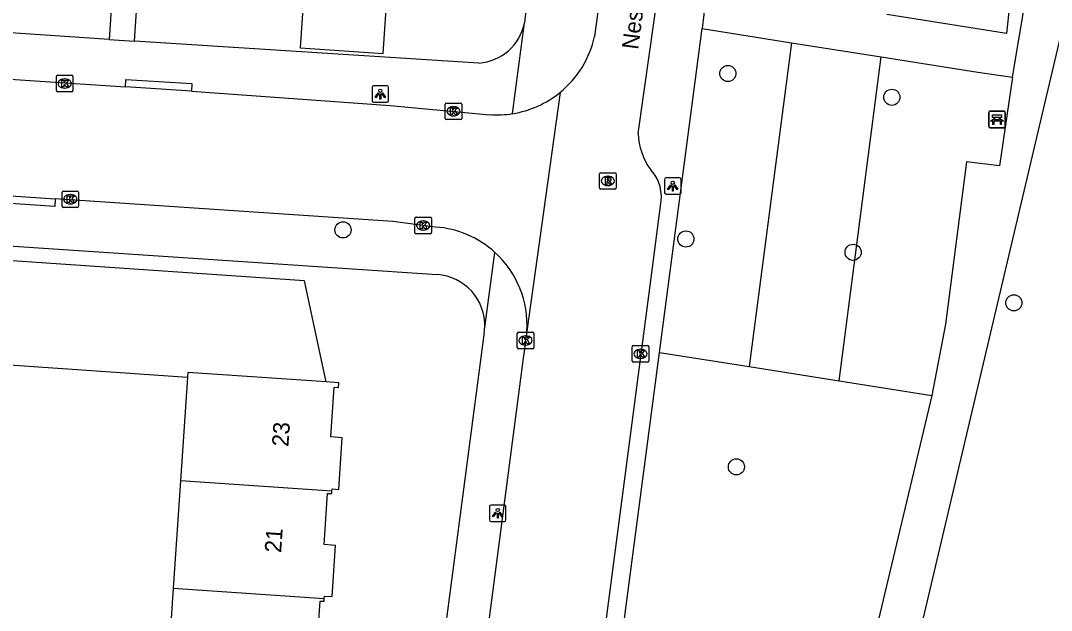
# Model space of a CAD drawing. Extents: x 161848 to 162726, y 385382 to 386521.
# Drawn here: x 162217.7 to 162280.1, y 386252.3 to 386288 of the extents above; entities that cross this region are included whole.
import ezdxf

# ---------------------------------------------------------------- set-up
doc = ezdxf.new("R2010")
doc.units = 0
for name, color, linetype in [('IMGEO_Bank', 7, 'Continuous'), ('IMGEO_Boom', 7, 'Continuous'), ('IMGEO_Groenvoorziening', 7, 'Continuous'), ('IMGEO_Kolk', 7, 'Continuous'), ('IMGEO_Lichtpunt', 7, 'Continuous'), ('IMGEO_Openbare_ruimte_label', 7, 'Continuous'), ('IMGEO_Pand', 7, 'Continuous'), ('IMGEO_Pand_nummerreeks', 7, 'Continuous'), ('IMGEO_Rijbaan_lokaal_open', 7, 'Continuous'), ('IMGEO_Rioolput', 7, 'Continuous'), ('IMGEO_Voetpad_halfverhard', 7, 'Continuous'), ('IMGEO_Voetpad_open', 7, 'Continuous')]:
    doc.layers.add(name, color=color, linetype=linetype)

msp = doc.modelspace()

# ---------------------------------------------------------------- linework, layer by layer
at = {"layer": 'IMGEO_Bank'}
for p, q in [((162276.289, 386281.633), (162276.289, 386282.474)), ((162276.289, 386282.474), (162276.289, 386281.633)), ((162276.364, 386282.558), (162277.205, 386282.558)), ((162277.205, 386282.558), (162276.364, 386282.558)), ((162277.289, 386282.483), (162277.289, 386281.642)), ((162277.289, 386281.642), (162277.289, 386282.483)), ((162276.986, 386281.956), (162276.593, 386281.956)), ((162276.598, 386282.064), (162276.598, 386282.17)), ((162276.642, 386282.17), (162276.642, 386282.064)), ((162276.93, 386282.176), (162276.648, 386282.176)), ((162276.648, 386282.058), (162276.93, 386282.058)), ((162276.936, 386282.064), (162276.936, 386282.17)), ((162276.98, 386282.17), (162276.98, 386282.064)), ((162277.214, 386281.558), (162276.373, 386281.558)), ((162276.373, 386281.558), (162277.214, 386281.558))]:
    msp.add_line(p, q, dxfattribs=at)
for points in [[(162276.536, 386281.956), (162276.394, 386281.956), (162276.506, 386282.058), (162276.592, 386282.058)], [(162276.592, 386282.176), (162276.506, 386282.176), (162276.506, 386282.337), (162277.069, 386282.337), (162277.069, 386282.176), (162276.986, 386282.176)], [(162276.586, 386281.949), (162276.586, 386281.742), (162276.543, 386281.742), (162276.543, 386281.949)], [(162276.986, 386282.058), (162277.069, 386282.058), (162277.181, 386281.956), (162277.042, 386281.956)], [(162277.036, 386281.949), (162277.036, 386281.742), (162276.992, 386281.742), (162276.992, 386281.949)]]:
    msp.add_lwpolyline(points, dxfattribs=at)
for centre, radius, start, end in [((162276.367, 386282.48), 0.0779, 92.4484, 184.28452), ((162276.367, 386282.48), 0.0779, 92.4484, 184.28452), ((162277.211, 386282.48), 0.0779, 2.4484, 94.28452), ((162277.211, 386282.48), 0.0779, 2.4484, 94.28452), ((162276.536, 386281.949), 0.00671, 2.89567, 87.10433), ((162276.593, 386281.949), 0.00671, 92.89567, 177.10433), ((162276.591, 386282.169), 0.00671, 2.89567, 87.10433), ((162276.591, 386282.065), 0.00671, 272.89567, 357.10433), ((162276.648, 386282.169), 0.00671, 92.89567, 177.10433), ((162276.648, 386282.065), 0.00671, 182.89567, 267.10433), ((162276.93, 386282.169), 0.00671, 2.89567, 87.10433), ((162276.93, 386282.065), 0.00671, 272.89567, 357.10433), ((162276.987, 386282.169), 0.00671, 92.89567, 177.10433), ((162276.987, 386282.065), 0.00671, 182.89567, 267.10433), ((162276.985, 386281.949), 0.00671, 2.89567, 87.10433), ((162277.042, 386281.949), 0.00671, 92.89567, 177.10433), ((162276.367, 386281.636), 0.0779, 182.4484, 274.28452), ((162276.367, 386281.636), 0.0779, 182.4484, 274.28452), ((162277.211, 386281.636), 0.0779, 272.4484, 4.28452), ((162277.211, 386281.636), 0.0779, 272.4484, 4.28452)]:
    msp.add_arc(centre, radius, start, end, dxfattribs=at)
at = {"layer": 'IMGEO_Boom'}
for centre in [(162260.496, 386284.84), (162270.421, 386283.4), (162237.198, 386275.367), (162257.952, 386274.816), (162268.075, 386274.013), (162277.806, 386270.951), (162261.012, 386261.016)]:
    msp.add_circle(centre, 0.489, dxfattribs=at)
at = {"layer": 'IMGEO_Groenvoorziening'}
for points in [[(162264.344, 386286.706), (162261.792, 386267.088)], [(162267.226, 386266.226), (162269.778, 386285.846)], [(162256.358, 386267.95), (162261.792, 386267.088)], [(162261.792, 386267.088), (162267.226, 386266.226)], [(162267.226, 386266.226), (162272.842, 386265.336)]]:
    msp.add_lwpolyline(points, dxfattribs=at)
at = {"layer": 'IMGEO_Kolk'}
for p, q in [((162219.85, 386283.807), (162219.85, 386284.659)), ((162219.925, 386284.733), (162220.777, 386284.733)), ((162220.338, 386284.513), (162220.363, 386284.513)), ((162220.851, 386284.659), (162220.851, 386283.807)), ((162220.777, 386283.733), (162219.925, 386283.733)), ((162220.361, 386283.953), (162220.336, 386283.953)), ((162243.458, 386283.05), (162244.31, 386283.05)), ((162243.383, 386282.124), (162243.383, 386282.976)), ((162243.871, 386282.83), (162243.896, 386282.83)), ((162244.384, 386282.976), (162244.384, 386282.124)), ((162244.31, 386282.05), (162243.458, 386282.05)), ((162243.894, 386282.27), (162243.869, 386282.27)), ((162220.187, 386276.796), (162220.187, 386277.648)), ((162220.262, 386277.722), (162221.114, 386277.722)), ((162220.675, 386277.502), (162220.7, 386277.502)), ((162221.188, 386277.648), (162221.188, 386276.796)), ((162220.698, 386276.942), (162220.673, 386276.942)), ((162221.114, 386276.722), (162220.262, 386276.722)), ((162241.551, 386275.21), (162241.551, 386276.062)), ((162241.626, 386276.136), (162242.478, 386276.136)), ((162242.039, 386275.916), (162242.064, 386275.916)), ((162242.552, 386276.062), (162242.552, 386275.21)), ((162242.478, 386275.136), (162241.626, 386275.136)), ((162242.062, 386275.356), (162242.037, 386275.356)), ((162247.748, 386268.245), (162247.748, 386269.097)), ((162247.823, 386269.171), (162248.675, 386269.171)), ((162248.236, 386268.951), (162248.261, 386268.951)), ((162248.749, 386269.097), (162248.749, 386268.245)), ((162248.675, 386268.171), (162247.823, 386268.171)), ((162248.259, 386268.391), (162248.234, 386268.391)), ((162254.708, 386267.434), (162254.708, 386268.286)), ((162254.783, 386268.36), (162255.635, 386268.36)), ((162255.196, 386268.14), (162255.221, 386268.14)), ((162255.709, 386268.286), (162255.709, 386267.434)), ((162255.219, 386267.58), (162255.194, 386267.58)), ((162255.635, 386267.36), (162254.783, 386267.36))]:
    msp.add_line(p, q, dxfattribs=at)
for points in [[(162219.85, 386283.807), (162219.85, 386284.659)], [(162219.925, 386284.733), (162220.777, 386284.733)], [(162220.171, 386284.433), (162220.294, 386284.433), (162220.294, 386284.282), (162220.424, 386284.433), (162220.588, 386284.433), (162220.442, 386284.282), (162220.595, 386284.033), (162220.443, 386284.033), (162220.358, 386284.197), (162220.294, 386284.13), (162220.294, 386284.033), (162220.171, 386284.033), (162220.171, 386284.433)], [(162220.851, 386284.659), (162220.851, 386283.807)], [(162220.777, 386283.733), (162219.925, 386283.733)], [(162243.458, 386283.05), (162244.31, 386283.05)], [(162243.383, 386282.124), (162243.383, 386282.976)], [(162243.704, 386282.75), (162243.827, 386282.75), (162243.827, 386282.599), (162243.957, 386282.75), (162244.121, 386282.75), (162243.975, 386282.599), (162244.128, 386282.35), (162243.976, 386282.35), (162243.891, 386282.514), (162243.827, 386282.447), (162243.827, 386282.35), (162243.704, 386282.35), (162243.704, 386282.75)], [(162244.384, 386282.976), (162244.384, 386282.124)], [(162244.31, 386282.05), (162243.458, 386282.05)], [(162220.187, 386276.796), (162220.187, 386277.648)], [(162220.262, 386277.722), (162221.114, 386277.722)], [(162220.508, 386277.422), (162220.631, 386277.422), (162220.631, 386277.271), (162220.761, 386277.422), (162220.925, 386277.422), (162220.779, 386277.271), (162220.932, 386277.022), (162220.78, 386277.022), (162220.695, 386277.186), (162220.631, 386277.119), (162220.631, 386277.022), (162220.508, 386277.022), (162220.508, 386277.422)], [(162221.188, 386277.648), (162221.188, 386276.796)], [(162221.114, 386276.722), (162220.262, 386276.722)], [(162241.551, 386275.21), (162241.551, 386276.062)], [(162241.626, 386276.136), (162242.478, 386276.136)], [(162241.872, 386275.836), (162241.995, 386275.836), (162241.995, 386275.685), (162242.125, 386275.836), (162242.289, 386275.836), (162242.143, 386275.685), (162242.296, 386275.436), (162242.144, 386275.436), (162242.059, 386275.6), (162241.995, 386275.533), (162241.995, 386275.436), (162241.872, 386275.436), (162241.872, 386275.836)], [(162242.552, 386276.062), (162242.552, 386275.21)], [(162242.478, 386275.136), (162241.626, 386275.136)], [(162247.748, 386268.245), (162247.748, 386269.097)], [(162247.823, 386269.171), (162248.675, 386269.171)], [(162248.069, 386268.871), (162248.192, 386268.871), (162248.192, 386268.72), (162248.322, 386268.871), (162248.486, 386268.871), (162248.34, 386268.72), (162248.493, 386268.471), (162248.341, 386268.471), (162248.256, 386268.635), (162248.192, 386268.568), (162248.192, 386268.471), (162248.069, 386268.471), (162248.069, 386268.871)], [(162248.749, 386269.097), (162248.749, 386268.245)], [(162248.675, 386268.171), (162247.823, 386268.171)], [(162254.708, 386267.434), (162254.708, 386268.286)], [(162254.783, 386268.36), (162255.635, 386268.36)], [(162255.029, 386268.06), (162255.152, 386268.06), (162255.152, 386267.909), (162255.282, 386268.06), (162255.446, 386268.06), (162255.3, 386267.909), (162255.453, 386267.66), (162255.301, 386267.66), (162255.216, 386267.824), (162255.152, 386267.757), (162255.152, 386267.66), (162255.029, 386267.66), (162255.029, 386268.06)], [(162255.709, 386268.286), (162255.709, 386267.434)], [(162255.635, 386267.36), (162254.783, 386267.36)]]:
    msp.add_lwpolyline(points, dxfattribs=at)
for centre, start, end in [((162219.927, 386284.657), 91.55205, 178.44795), ((162219.927, 386284.657), 91.55205, 178.44795), ((162220.775, 386284.657), 1.55205, 88.44795), ((162220.775, 386284.657), 1.55205, 88.44795), ((162219.927, 386283.809), 181.55205, 268.44795), ((162219.927, 386283.809), 181.55205, 268.44795), ((162220.775, 386283.809), 271.55205, 358.44795), ((162220.775, 386283.809), 271.55205, 358.44795), ((162243.46, 386282.974), 91.55205, 178.44795), ((162243.46, 386282.974), 91.55205, 178.44795), ((162244.308, 386282.974), 1.55205, 88.44795), ((162244.308, 386282.974), 1.55205, 88.44795), ((162243.46, 386282.126), 181.55205, 268.44795), ((162243.46, 386282.126), 181.55205, 268.44795), ((162244.308, 386282.126), 271.55205, 358.44795), ((162244.308, 386282.126), 271.55205, 358.44795), ((162220.264, 386277.646), 91.55205, 178.44795), ((162220.264, 386277.646), 91.55205, 178.44795), ((162221.112, 386277.646), 1.55205, 88.44795), ((162221.112, 386277.646), 1.55205, 88.44795), ((162220.264, 386276.798), 181.55205, 268.44795), ((162220.264, 386276.798), 181.55205, 268.44795), ((162221.112, 386276.798), 271.55205, 358.44795), ((162221.112, 386276.798), 271.55205, 358.44795), ((162241.628, 386276.06), 91.55205, 178.44795), ((162241.628, 386276.06), 91.55205, 178.44795), ((162242.476, 386276.06), 1.55205, 88.44795), ((162242.476, 386276.06), 1.55205, 88.44795), ((162241.628, 386275.212), 181.55205, 268.44795), ((162241.628, 386275.212), 181.55205, 268.44795), ((162242.476, 386275.212), 271.55205, 358.44795), ((162242.476, 386275.212), 271.55205, 358.44795), ((162247.825, 386269.095), 91.55205, 178.44795), ((162247.825, 386269.095), 91.55205, 178.44795), ((162248.673, 386269.095), 1.55205, 88.44795), ((162248.673, 386269.095), 1.55205, 88.44795), ((162247.825, 386268.247), 181.55205, 268.44795), ((162247.825, 386268.247), 181.55205, 268.44795), ((162248.673, 386268.247), 271.55205, 358.44795), ((162248.673, 386268.247), 271.55205, 358.44795), ((162254.785, 386268.284), 91.55205, 178.44795), ((162254.785, 386268.284), 91.55205, 178.44795), ((162255.633, 386268.284), 1.55205, 88.44795), ((162255.633, 386268.284), 1.55205, 88.44795), ((162254.785, 386267.436), 181.55205, 268.44795), ((162254.785, 386267.436), 181.55205, 268.44795), ((162255.633, 386267.436), 271.55205, 358.44795), ((162255.633, 386267.436), 271.55205, 358.44795)]:
    msp.add_arc(centre, 0.0765, start, end, dxfattribs=at)
for centre, major_axis, ratio, start_param, end_param in [((162220.337, 386284.233), (-0.387, 0.002), 0.722429, 4.712389, 7.853982), ((162220.362, 386284.233), (-0.39, 0.002), 0.717154, 1.570796, 4.712389), ((162243.87, 386282.55), (-0.387, 0.002), 0.722429, 4.712389, 7.853982), ((162243.895, 386282.55), (-0.39, 0.002), 0.717154, 1.570796, 4.712389), ((162220.674, 386277.222), (-0.387, 0.002), 0.722429, 4.712389, 7.853982), ((162220.699, 386277.222), (-0.39, 0.002), 0.717154, 1.570796, 4.712389), ((162242.038, 386275.636), (-0.387, 0.002), 0.722429, 4.712389, 7.853982), ((162242.063, 386275.636), (-0.39, 0.002), 0.717154, 1.570796, 4.712389), ((162248.235, 386268.671), (-0.387, 0.002), 0.722429, 4.712389, 7.853982), ((162248.26, 386268.671), (-0.39, 0.002), 0.717154, 1.570796, 4.712389), ((162255.195, 386267.86), (-0.387, 0.002), 0.722429, 4.712389, 7.853982), ((162255.22, 386267.86), (-0.39, 0.002), 0.717154, 1.570796, 4.712389)]:
    msp.add_ellipse(centre, major_axis=major_axis, ratio=ratio, start_param=start_param, end_param=end_param, dxfattribs=at)
at = {"layer": 'IMGEO_Lichtpunt'}
for p, q in [((162238.957, 386283.996), (162238.957, 386283.189)), ((162238.957, 386283.996), (162238.957, 386283.189)), ((162239.859, 386284.091), (162239.051, 386284.091)), ((162239.859, 386284.091), (162239.051, 386284.091)), ((162239.953, 386283.189), (162239.953, 386283.996)), ((162239.953, 386283.189), (162239.953, 386283.996)), ((162239.051, 386283.095), (162239.859, 386283.095)), ((162239.051, 386283.095), (162239.859, 386283.095)), ((162256.663, 386278.428), (162256.663, 386277.621)), ((162256.663, 386278.428), (162256.663, 386277.621)), ((162257.565, 386278.523), (162256.757, 386278.523)), ((162257.565, 386278.523), (162256.757, 386278.523)), ((162257.659, 386277.621), (162257.659, 386278.428)), ((162257.659, 386277.621), (162257.659, 386278.428)), ((162256.757, 386277.527), (162257.565, 386277.527)), ((162256.757, 386277.527), (162257.565, 386277.527)), ((162246.966, 386258.701), (162246.158, 386258.701)), ((162246.966, 386258.701), (162246.158, 386258.701)), ((162246.064, 386258.606), (162246.064, 386257.799)), ((162246.064, 386258.606), (162246.064, 386257.799)), ((162247.06, 386257.799), (162247.06, 386258.606)), ((162247.06, 386257.799), (162247.06, 386258.606)), ((162246.158, 386257.705), (162246.966, 386257.705)), ((162246.158, 386257.705), (162246.966, 386257.705))]:
    msp.add_line(p, q, dxfattribs=at)
for points in [[(162239.331, 386283.66), (162239.37, 386283.632), (162239.182, 386283.37), (162239.144, 386283.397), (162239.331, 386283.66)], [(162239.543, 386283.632), (162239.581, 386283.659), (162239.768, 386283.397), (162239.729, 386283.369), (162239.543, 386283.632)], [(162239.433, 386283.612), (162239.48, 386283.612), (162239.48, 386283.29), (162239.433, 386283.29), (162239.433, 386283.612)], [(162257.037, 386278.092), (162257.076, 386278.064), (162256.888, 386277.802), (162256.85, 386277.829), (162257.037, 386278.092)], [(162257.139, 386278.044), (162257.186, 386278.044), (162257.186, 386277.722), (162257.139, 386277.722), (162257.139, 386278.044)], [(162257.249, 386278.064), (162257.287, 386278.091), (162257.474, 386277.829), (162257.435, 386277.801), (162257.249, 386278.064)], [(162246.438, 386258.27), (162246.477, 386258.242), (162246.289, 386257.98), (162246.251, 386258.007), (162246.438, 386258.27)], [(162246.54, 386258.222), (162246.587, 386258.222), (162246.587, 386257.9), (162246.54, 386257.9), (162246.54, 386258.222)], [(162246.65, 386258.242), (162246.688, 386258.269), (162246.875, 386258.007), (162246.836, 386257.979), (162246.65, 386258.242)]]:
    msp.add_lwpolyline(points, dxfattribs=at)
for centre in [(162239.456, 386283.794), (162257.162, 386278.226), (162246.563, 386258.404)]:
    msp.add_circle(centre, 0.0994, dxfattribs=at)
for centre, start, end in [((162239.051, 386283.996), 90, 180), ((162239.051, 386283.996), 90, 180), ((162239.859, 386283.996), 0, 90), ((162239.859, 386283.996), 0, 90), ((162239.051, 386283.189), 180, 270), ((162239.051, 386283.189), 180, 270), ((162239.859, 386283.189), 270, 0), ((162239.859, 386283.189), 270, 360), ((162256.757, 386278.428), 90, 180), ((162256.757, 386278.428), 90, 180), ((162257.565, 386278.428), 0, 90), ((162257.565, 386278.428), 0, 90), ((162256.757, 386277.621), 180, 270), ((162256.757, 386277.621), 180, 270), ((162257.565, 386277.621), 270, 0), ((162257.565, 386277.621), 270, 360), ((162246.158, 386258.606), 90, 180), ((162246.158, 386258.606), 90, 180), ((162246.966, 386258.606), 0, 90), ((162246.966, 386258.606), 0, 90), ((162246.158, 386257.799), 180, 270), ((162246.158, 386257.799), 180, 270), ((162246.966, 386257.799), 270, 0), ((162246.966, 386257.799), 270, 360)]:
    msp.add_arc(centre, 0.0946, start, end, dxfattribs=at)
at = {"layer": 'IMGEO_Pand'}
for points in [[(162235.301, 386296.588), (162235.192, 386294.976), (162234.855, 386289.986), (162234.612, 386286.384), (162239.631, 386286.046), (162239.873, 386289.648), (162244.014, 386289.369), (162244.035, 386289.681), (162244.336, 386289.661), (162244.548, 386292.796), (162243.917, 386292.838), (162244.121, 386295.863), (162244.424, 386295.842), (162244.433, 386295.975)], [(162236.186, 386266.166), (162234.874, 386272.285), (162215.676, 386273.6)], [(162215.246, 386267.317), (162227.793, 386266.457)], [(162227.793, 386266.457), (162227.362, 386260.171)], [(162236.186, 386266.166), (162227.811, 386266.723), (162227.793, 386266.457)], [(162236.525, 386259.535), (162236.535, 386259.676), (162236.942, 386259.648), (162237.156, 386262.779), (162236.454, 386262.827), (162236.661, 386265.84), (162236.916, 386265.823), (162236.936, 386266.115), (162236.186, 386266.166)], [(162227.362, 386260.171), (162226.917, 386253.67)], [(162236.525, 386259.535), (162227.362, 386260.171)], [(162236.066, 386253.035), (162236.077, 386253.195), (162236.537, 386253.164), (162236.749, 386256.264), (162236.052, 386256.312), (162236.264, 386259.412), (162236.516, 386259.395), (162236.525, 386259.535)], [(162226.917, 386253.67), (162226.665, 386250), (162226.473, 386247.203)], [(162226.917, 386253.67), (162236.066, 386253.035)], [(162235.666, 386246.565), (162235.677, 386246.734), (162236.084, 386246.706), (162236.297, 386249.81), (162235.597, 386249.858), (162235.607, 386250), (162235.805, 386252.892), (162236.055, 386252.875), (162236.066, 386253.035)]]:
    msp.add_lwpolyline(points, dxfattribs=at)
at = {"layer": 'IMGEO_Rijbaan_lokaal_open'}
for points in [[(162252.965, 386291.151), (162252.429, 386287.084)], [(162255.068, 386281.2), (162256.404, 386290.641)], [(162174.498, 386287.334), (162197.274, 386285.807), (162224.02, 386284.027)], [(162228.019, 386283.761), (162224.02, 386284.027)], [(162228.019, 386283.761), (162240.057, 386282.904), (162246.081, 386282.346)], [(162250.333, 386283.69), (162248.324, 386269.232)], [(162215.598, 386277.535), (162219.778, 386277.253)], [(162242.803, 386275.54), (162240.214, 386275.869), (162219.778, 386277.253)], [(162252.367, 386245.947), (162252.9, 386250), (162255.772, 386271.829), (162256.408, 386276.829)], [(162248.324, 386269.232), (162248.178, 386268.144), (162248.101, 386267.605), (162245.964, 386251.25), (162245.798, 386250), (162245.382, 386246.866)]]:
    msp.add_lwpolyline(points, dxfattribs=at)
for centre, radius, start, end in [((162246.505, 386288.398), 6.067, 309.11091, 347.49341), ((162246.497, 386288.417), 6.088, 279.14727, 309.05544), ((162246.507, 386288.417), 6.085, 265.9879, 279.05947), ((162258.909, 386281.305), 3.843, 181.56714, 216.61805), ((162254.055, 386277.371), 2.414, 347.0335, 42.85872), ((162242.387, 386269.608), 5.947, 47.72554, 85.98537), ((162242.385, 386269.604), 5.951, 356.41523, 47.73672)]:
    msp.add_arc(centre, radius, start, end, dxfattribs=at)
at = {"layer": 'IMGEO_Rioolput'}
for p, q in [((162252.731, 386277.907), (162252.731, 386278.759)), ((162252.806, 386278.833), (162253.658, 386278.833)), ((162253.732, 386278.759), (162253.732, 386277.907)), ((162253.242, 386278.053), (162253.217, 386278.053)), ((162253.219, 386278.613), (162253.244, 386278.613)), ((162253.658, 386277.833), (162252.806, 386277.833))]:
    msp.add_line(p, q, dxfattribs=at)
for points in [[(162252.731, 386277.907), (162252.731, 386278.759)], [(162252.806, 386278.833), (162253.658, 386278.833)], [(162253.732, 386278.759), (162253.732, 386277.907)], [(162253.32, 386278.531), (162253.068, 386278.533), (162253.068, 386278.133)], [(162253.068, 386278.133), (162253.192, 386278.133), (162253.192, 386278.295), (162253.203, 386278.295)], [(162253.246, 386278.452), (162253.192, 386278.452), (162253.192, 386278.371)], [(162253.192, 386278.371), (162253.244, 386278.371)], [(162253.25, 386278.266), (162253.321, 386278.133), (162253.461, 386278.133), (162253.396, 386278.259)], [(162253.658, 386277.833), (162252.806, 386277.833)]]:
    msp.add_lwpolyline(points, dxfattribs=at)
for centre, radius, start, end in [((162252.808, 386278.757), 0.0765, 91.55205, 178.44795), ((162252.808, 386278.757), 0.0765, 91.55205, 178.44795), ((162253.656, 386278.757), 0.0765, 1.55205, 88.44795), ((162253.656, 386278.757), 0.0765, 1.55205, 88.44795), ((162253.202, 386278.242), 0.0533, 26.02933, 88.69889), ((162253.228, 386278.56), 0.19, 274.7715, 282.96867), ((162253.252, 386278.356), 0.0964, 77.00612, 93.18647), ((162253.266, 386278.413), 0.0378, 276.66336, 79.67722), ((162253.319, 386278.421), 0.109, 350.36119, 89.41601), ((162253.317, 386278.421), 0.112, 277.58423, 350.98172), ((162253.301, 386278.206), 0.108, 29.51342, 73.79051), ((162252.808, 386277.909), 0.0765, 181.55205, 268.44795), ((162252.808, 386277.909), 0.0765, 181.55205, 268.44795), ((162253.656, 386277.909), 0.0765, 271.55205, 358.44795), ((162253.656, 386277.909), 0.0765, 271.55205, 358.44795)]:
    msp.add_arc(centre, radius, start, end, dxfattribs=at)
for centre, major_axis, ratio, start_param, end_param in [((162253.218, 386278.333), (-0.387, 0.002), 0.722429, 4.712389, 7.853982), ((162253.243, 386278.333), (-0.39, 0.002), 0.717154, 1.570796, 4.712389)]:
    msp.add_ellipse(centre, major_axis=major_axis, ratio=ratio, start_param=start_param, end_param=end_param, dxfattribs=at)
at = {"layer": 'IMGEO_Voetpad_halfverhard'}
for points in [[(162250.491, 386159.339), (162253.156, 386170.623), (162271.887, 386250), (162290.161, 386327.442), (162292.79, 386338.592)], [(162277.898, 386292.379), (162277.354, 386287.267), (162270.112, 386288.411)], [(162277.722, 386284.62), (162279.004, 386292.216)], [(162258.949, 386287.559), (162264.344, 386286.706)], [(162264.344, 386286.706), (162269.778, 386285.846)], [(162269.778, 386285.846), (162275.633, 386284.92), (162277.722, 386284.62)], [(162277.722, 386284.62), (162276.934, 386279.246), (162274.938, 386279.495), (162273.676, 386269.649), (162272.842, 386265.336)], [(162272.842, 386265.336), (162269.185, 386250), (162264.046, 386228.451)]]:
    msp.add_lwpolyline(points, dxfattribs=at)
at = {"layer": 'IMGEO_Voetpad_open'}
for points in [[(162254.115, 386333.295), (162248.233, 386288.282), (162248.184, 386287.908)], [(162223.636, 386295.791), (162223.043, 386286.9)], [(162224.576, 386286.796), (162224.842, 386290.782)], [(162223.043, 386286.9), (162171.728, 386290.397)], [(162259.24, 386290.129), (162258.949, 386287.559)], [(162247.465, 386282.407), (162248.184, 386287.908)], [(162256.358, 386267.95), (162258.949, 386287.559)], [(162223.043, 386286.9), (162224.576, 386286.796)], [(162245.427, 386285.473), (162224.576, 386286.796)], [(162224.02, 386284.027), (162224.052, 386284.486), (162228.052, 386284.227), (162228.019, 386283.761)], [(162219.778, 386277.253), (162219.743, 386276.788), (162215.563, 386277.062), (162215.598, 386277.535)], [(162215.734, 386274.476), (162242.893, 386272.666)], [(162245.776, 386269.46), (162246.387, 386274.008)], [(162245.751, 386269.176), (162243.227, 386250), (162240.062, 386225.12), (162239.883, 386223.649)], [(162251.389, 386230.344), (162253.986, 386250), (162256.358, 386267.95)]]:
    msp.add_lwpolyline(points, dxfattribs=at)
for centre, radius, start, end in [((162245.22, 386288.485), 3.019, 273.92562, 348.97667), ((162242.689, 386269.583), 3.089, 357.71311, 86.2139), ((162242.862, 386269.573), 2.916, 352.16715, 357.7715)]:
    msp.add_arc(centre, radius, start, end, dxfattribs=at)

# ---------------------------------------------------------------- texts
at = {"layer": 'IMGEO_Openbare_ruimte_label'}
msp.add_text('Nestorlaan', height=1, rotation=82.59082, dxfattribs=at).set_placement((162255.064, 386286.256))
at = {"layer": 'IMGEO_Pand_nummerreeks'}
for s, p in [('23', (162233.888, 386262.215)), ('21', (162233.449, 386255.797))]:
    msp.add_text(s, height=1, rotation=86.09049, dxfattribs=at).set_placement(p)

doc.saveas('drawing.dxf')
